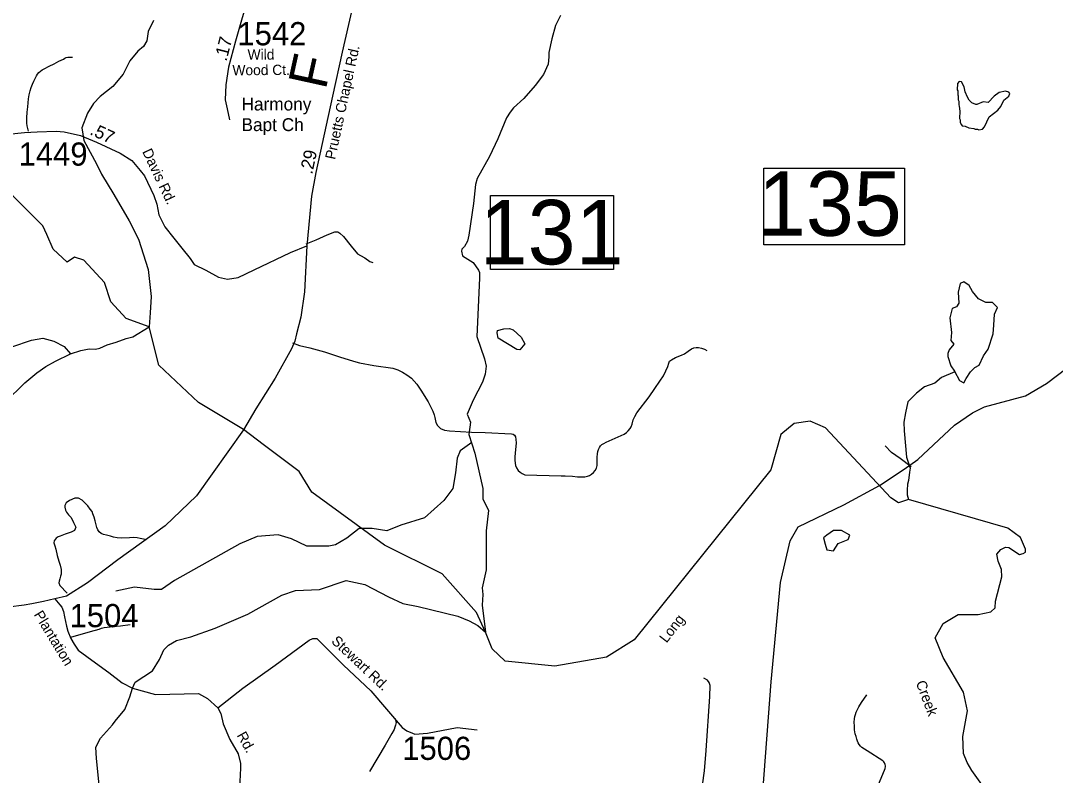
# Model space of a CAD drawing. Extents: x 1268485 to 1426702, y 514839 to 616766.
# Drawn here: x 1323145 to 1329728, y 573837 to 578642 of the extents above; entities that cross this region are included whole.
import ezdxf

# ---------------------------------------------------------------- set-up
doc = ezdxf.new("R2010")
doc.units = 0
for name, color, linetype in [('Old_Level_11', 7, 'Continuous'), ('Old_Level_17', 7, 'Continuous'), ('Old_Level_21', 7, 'Continuous'), ('Old_Level_22', 7, 'Continuous'), ('Old_Level_31', 7, 'Continuous'), ('Old_Level_32', 7, 'Continuous'), ('Old_Level_35', 7, 'Continuous'), ('Old_Level_50', 7, 'Continuous'), ('Old_Level_59', 7, 'Continuous'), ('Old_Level_62', 7, 'Continuous'), ('Old_Level_8', 7, 'Continuous')]:
    doc.layers.add(name, color=color, linetype=linetype)

msp = doc.modelspace()

# ---------------------------------------------------------------- linework, layer by layer
at = {"layer": 'Old_Level_11'}
msp.add_line((1324673.032, 578294.895), (1324673.032, 578294.895), dxfattribs=at)
at = {"layer": 'Old_Level_22'}
msp.add_line((1324549.714, 578151.757), (1324549.714, 578151.757), dxfattribs=at)
at = {"layer": 'Old_Level_31'}
for p, q in [((1324564.562, 576038.366), (1324564.562, 576038.366)), ((1328610.151, 575680.759), (1328610.151, 575680.759)), ((1323856.676, 574392.18), (1323856.676, 574392.18))]:
    msp.add_line(p, q, dxfattribs=at)
for points in [[(1327874.614, 577701.636), (1328768.333, 577701.636), (1328768.333, 577214.327), (1327874.614, 577214.327), (1327874.614, 577701.636)], [(1326133.52, 577527.449), (1326917.013, 577527.449), (1326917.013, 577057.142), (1326133.52, 577057.142), (1326133.52, 577527.449)]]:
    msp.add_lwpolyline(points, dxfattribs=at)
at = {"layer": 'Old_Level_32'}
for points in [[(1324644.796, 578879.911), (1324614.306, 578837.198), (1324580.767, 578751.774), (1324553.325, 578660.247), (1324510.639, 578510.753), (1324467.953, 578346.005), (1324449.658, 578233.122), (1324446.609, 578138.545), (1324458.805, 578080.577), (1324474.05, 578010.407)], [(1325254.322, 578719.357), (1325189.894, 578440.846), (1325128.453, 578161.507), (1325022.774, 577674.629), (1324995.739, 577524.14), (1324965.397, 577207.396)], [(1328609.498, 575681.01), (1328767.318, 575785.027), (1328854.149, 575848.456), (1329086.429, 576065.445), (1329201.16, 576144.916), (1329277.453, 576182.442), (1329537.925, 576252.774), (1329672.75, 576332.437), (1330189.986, 576723.392), (1330263.88, 576789.925), (1330337.775, 576862.005), (1330430.144, 576972.894), (1330508.196, 577069.849), (1330550.602, 577122.525), (1330697.374, 577377.729), (1330836.564, 577619.751), (1331094.843, 578049.583), (1331232.289, 578251.823), (1331442.477, 578510.635)], [(1322980.005, 577909.649), (1323169.633, 577929.728), (1323250.5, 577934.667), (1323369.509, 577937.725), (1323421.436, 577934.211), (1323525.997, 577911.469), (1323627.082, 577867.753), (1323778.308, 577797.754), (1323851.046, 577752.268), (1323905.262, 577687.826), (1323932.877, 577654.473), (1323991.977, 577529.387), (1324010.161, 577472.529), (1324024.5, 577405.038), (1324061.826, 577328.406), (1324118.352, 577257.096), (1324169.963, 577193.162), (1324224.032, 577126.77), (1324248.233, 577088.16), (1324322.339, 577053.001), (1324402.506, 577008.418), (1324460.23, 576994.928), (1324528.422, 577006.299), (1324629.547, 577055.46), (1324860.568, 577166.113), (1324965.397, 577207.396)], [(1324965.397, 577207.396), (1324950.717, 576915.749), (1324926.924, 576753.005), (1324899.89, 576647.27), (1324890.059, 576600.549), (1324867.94, 576551.37), (1324764.718, 576364.488), (1324641.152, 576170.409), (1324563.24, 576037.247)], [(1324563.24, 576037.247), (1324264.016, 575616.923), (1324063.46, 575425.462), (1323763.311, 575209.501), (1323569.132, 575062.527), (1323437.19, 574977.829), (1323362.506, 574960.391)], [(1327866.986, 573729.919), (1327921.321, 574432.894), (1327979.162, 575065.186), (1328040.509, 575328.801), (1328093.092, 575418.252), (1328383.519, 575559.113), (1328609.498, 575681.01)], [(1323362.506, 574960.391), (1323290.312, 574942.953), (1323215.628, 574928.007), (1323165.838, 574920.534), (1323066.206, 574906.552)], [(1323362.506, 574960.391), (1323394.302, 574922.309), (1323405.756, 574907.41), (1323417.21, 574879.901), (1323422.938, 574846.662), (1323436.683, 574787.06), (1323444.7, 574754.966), (1323464.173, 574706.827), (1323484.79, 574672.441), (1323509.99, 574633.814), (1323619.95, 574552.435), (1323704.711, 574490.541), (1323789.472, 574425.208), (1323856.078, 574391.95)], [(1324399.182, 574265.95), (1324557.453, 574391.175), (1324764.079, 574538.149), (1324981.161, 574697.581), (1325003.566, 574707.544), (1325028.461, 574707.544), (1325198.242, 574538.15), (1325372.506, 574373.737), (1325572.63, 574140.684), (1325601.537, 574119.645), (1325638.382, 574104.698), (1325653.816, 574099.716), (1325733.479, 574104.698), (1325922.679, 574142.064), (1326049.643, 574127.117)], [(1323856.078, 574391.95), (1324002.034, 574351.055), (1324276.432, 574356.897), (1324333.401, 574325.16), (1324399.182, 574265.95)], [(1324399.182, 574265.95), (1324418.042, 574229.253), (1324433.477, 574164.485), (1324475.798, 574064.841), (1324527.579, 573972.669), (1324542.516, 573912.882), (1324542.516, 573882.99), (1324540.027, 573798.292), (1324540.524, 573715.338), (1324545.503, 573685.445), (1324555.462, 573650.57), (1324569.901, 573631.388), (1324587.825, 573595.765), (1324629.441, 573523.149), (1324670.148, 573476.493), (1324784.492, 573323.986)]]:
    msp.add_lwpolyline(points, dxfattribs=at)
at = {"layer": 'Old_Level_35'}
for points in [[(1323193.61, 577937.811), (1323189.201, 577954.83), (1323186.125, 577972.055), (1323184.075, 577989.484), (1323184.485, 578023.881), (1323186.228, 578058.177), (1323189.099, 578092.42), (1323191.662, 578118.36), (1323195.148, 578144.247), (1323199.659, 578169.93), (1323205.298, 578195.357), (1323212.167, 578216.425), (1323219.857, 578237.085), (1323228.776, 578257.333), (1323238.619, 578277.121), (1323244.36, 578289.373), (1323251.64, 578300.804), (1323260.252, 578311.211), (1323270.094, 578320.387), (1323281.167, 578328.23), (1323293.163, 578334.638), (1323325.151, 578351.247), (1323357.754, 578366.933), (1323386.461, 578382.877), (1323416.296, 578397.23), (1323424.704, 578402.51), (1323434.033, 578406.509), (1323443.773, 578409.123), (1323453.718, 578410.302), (1323463.868, 578410.046), (1323473.711, 578408.303)], [(1324961.671, 577220.077), (1325025.238, 577246.016), (1325094.34, 577277.749), (1325143.963, 577297.894), (1325163.135, 577297.331), (1325176.258, 577289.487), (1325198.404, 577268.111), (1325247.924, 577206.134), (1325286.987, 577156.306), (1325306.261, 577147.079), (1325333.636, 577132.417), (1325366.034, 577107.863), (1325385.514, 577102.634)], [(1324873.602, 576589.799), (1324918.098, 576574.112), (1324985.663, 576558.477), (1325077.013, 576532.794), (1325173.798, 576501.114), (1325262.483, 576474.457), (1325300.11, 576463.384), (1325391.768, 576445.647), (1325512.031, 576428.884), (1325543.712, 576417.811), (1325574.367, 576403.252), (1325602.869, 576386.49), (1325630.961, 576365.882), (1325666.23, 576326.307), (1325691.144, 576288.27), (1325737.794, 576214.861), (1325766.296, 576155.088), (1325774.908, 576132.635), (1325779.522, 576115.206), (1325787.211, 576083.525), (1325796.541, 576063.583), (1325807.614, 576052.87), (1325815.713, 576045.385), (1325842.473, 576034.774), (1325872.718, 576030.057), (1326012.666, 576022.265), (1326100.736, 576019.702), (1326267.136, 576011.552), (1326279.029, 576009.706), (1326287.538, 576001.914), (1326293.28, 575990.944), (1326296.458, 575975.924), (1326297.176, 575953.881), (1326292.152, 575888.726), (1326289.384, 575864.478), (1326288.256, 575843.87), (1326290.409, 575824.647), (1326293.28, 575810.396), (1326299.636, 575793.632), (1326310.402, 575777.998), (1326323.525, 575765.899), (1326336.648, 575758.363), (1326352.027, 575750.571), (1326583.736, 575744.164), (1326609.367, 575743.446), (1326655.402, 575740.934), (1326688.518, 575738.115), (1326717.225, 575737.038), (1326733.732, 575737.397), (1326752.289, 575741.703), (1326764.592, 575745.958), (1326777.92, 575754.109), (1326790.018, 575763.746), (1326801.399, 575777.228), (1326809.088, 575792.249), (1326813.497, 575809.319), (1326813.702, 575837.463), (1326814.112, 575862.017), (1326814.83, 575883.753), (1326816.675, 575898.004), (1326820.879, 575910.82), (1326827.03, 575923.995), (1326834.515, 575933.58), (1326843.742, 575942.142), (1326855.532, 575950.292), (1326870.399, 575958.854), (1326946.268, 575991.252), (1326984.408, 576009.45), (1327000.402, 576020.112), (1327011.372, 576030.827), (1327022.855, 576045.078), (1327028.494, 576056.048), (1327035.261, 576072.042), (1327043.155, 576099.109), (1327053.408, 576121.255), (1327065.916, 576143.708), (1327144.348, 576245.67), (1327180.232, 576298.881), (1327212.631, 576347.325), (1327235.391, 576380.799), (1327250.36, 576412.48), (1327262.151, 576440.264), (1327268.097, 576461.231), (1327274.249, 576473.739), (1327285.219, 576483.017), (1327311.876, 576497.576), (1327350.016, 576511.11), (1327369.29, 576521.055), (1327392.769, 576537.818), (1327412.967, 576552.069), (1327428.756, 576559.554), (1327442.597, 576561.707), (1327457.873, 576560.63), (1327476.738, 576556.016), (1327495.295, 576550.634), (1327510.674, 576540.996)], [(1328812.242, 575800.604), (1328741.909, 575852.944), (1328686.545, 575892.98), (1328646.355, 575934.298)], [(1323936.924, 575337.186), (1323905.243, 575344.005), (1323885.968, 575348.874), (1323862.49, 575350.105), (1323836.756, 575348.874), (1323785.493, 575346.414), (1323758.631, 575348.874), (1323734.23, 575353.796), (1323715.878, 575359.896), (1323690.246, 575365.996), (1323671.894, 575370.867), (1323656.002, 575377.018), (1323643.904, 575386.758), (1323635.292, 575399.01), (1323629.14, 575413.62), (1323625.45, 575431.92), (1323619.4, 575456.373), (1323612.121, 575480.825), (1323604.739, 575501.587), (1323598.588, 575517.427), (1323587.617, 575532.14), (1323571.726, 575551.671), (1323552.246, 575572.433), (1323535.124, 575588.324), (1323513.081, 575600.525), (1323489.91, 575601.755), (1323454.539, 575587.042), (1323433.726, 575571.203), (1323426.344, 575555.311), (1323426.344, 575543.11), (1323430.137, 575524.809), (1323436.084, 575511.378), (1323449.617, 575494.256), (1323463.048, 575480.825), (1323472.891, 575464.934), (1323480.17, 575445.351), (1323489.91, 575429.512), (1323494.729, 575417.311), (1323492.371, 575405.059), (1323486.219, 575395.319), (1323465.406, 575384.553), (1323426.652, 575373.122), (1323396.611, 575360.306), (1323383.078, 575355.334), (1323370.365, 575346.824), (1323363.29, 575338.929), (1323357.549, 575330.727), (1323356.524, 575317.963), (1323361.753, 575296.945), (1323368.827, 575275.568), (1323377.542, 575236.763), (1323386.769, 575200.827), (1323396.406, 575174.427), (1323401.635, 575148.128), (1323402.763, 575133.519), (1323401.225, 575118.191), (1323398.457, 575105.734), (1323392.715, 575087.946), (1323388.922, 575072.977), (1323387.794, 575061.238), (1323393.126, 575044.526), (1323441.108, 574997.262)], [(1323463.868, 574716.135), (1323588.745, 574751.507), (1323643.289, 574767.757), (1323659.283, 574773.806), (1323676.61, 574777.138), (1323753.402, 574786.366), (1323779.854, 574789.39), (1323840.857, 574797.131)], [(1327406.2, 573641.867), (1327418.503, 573660.168), (1327441.674, 573685.799), (1327467.203, 573733.372), (1327484.325, 573774.895), (1327495.398, 573865.169), (1327506.983, 573993.685), (1327530.769, 574339.25), (1327531.589, 574408.198), (1327526.463, 574427.73), (1327514.672, 574442.237), (1327492.527, 574455.873)], [(1328598.27, 573768.025), (1328645.535, 573881.061), (1328646.97, 573891.979), (1328647.38, 573898.131), (1328646.457, 573905.615), (1328643.997, 573912.074), (1328641.229, 573917.15), (1328636.717, 573922.43), (1328630.361, 573927.863), (1328530.911, 573991.942), (1328496.872, 574013.165), (1328489.285, 574021.829), (1328480.878, 574032.132), (1328474.521, 574043.565), (1328470.01, 574054.74), (1328464.986, 574067.863), (1328460.27, 574084.626), (1328455.451, 574101.44), (1328451.043, 574125.944), (1328449.607, 574149.115), (1328449.402, 574174.798), (1328450.53, 574196.072), (1328453.298, 574210.579), (1328456.374, 574224.01), (1328460.885, 574237.954), (1328469.292, 574255.793), (1328478.11, 574272.556), (1328494.616, 574299.93), (1328530.09, 574349.605)], [(1325527.513, 574197.507), (1325530.588, 574188.69), (1325532.639, 574180.18), (1325533.767, 574171.978), (1325532.639, 574164.289), (1325530.588, 574155.266), (1325526.385, 574143.373), (1325520.643, 574129.43), (1325507.418, 574103.645), (1325463.536, 574029.569), (1325365.214, 573860.709)]]:
    msp.add_lwpolyline(points, dxfattribs=at)
at = {"layer": 'Old_Level_50'}
for p, q in [((1324564.562, 576038.366), (1324564.562, 576038.366)), ((1328610.151, 575680.759), (1328610.151, 575680.759)), ((1323856.676, 574392.18), (1323856.676, 574392.18))]:
    msp.add_line(p, q, dxfattribs=at)
at = {"layer": 'Old_Level_59'}
for points in [[(1328794.395, 575592.36), (1328731.041, 575570.997), (1328681.902, 575603.342), (1328267.109, 576048.291), (1328168.11, 576092.121), (1328067.122, 576077.767), (1327982.128, 576007.229), (1327918.152, 575782.082), (1327048.079, 574698.767), (1326871.487, 574589.634), (1326544.272, 574532.469), (1326227.446, 574563.65), (1326144.345, 574641.602), (1326102.376, 574747.662), (1326046.129, 574874.367), (1325827.518, 575119.711), (1325458.753, 575301.6), (1324997.082, 575640.596), (1324917.112, 575770.24), (1324687.044, 575942.279), (1324562.962, 576038.366), (1324276.017, 576209.821), (1324024.008, 576447.937), (1323963.005, 576692.052), (1323815.375, 576745.845), (1323717.835, 576851.248), (1323677.06, 576973.588), (1323547.056, 577117.33), (1323487.639, 577136.229), (1323440.82, 577104.999), (1323351.082, 577186.979), (1323312.066, 577280.672), (1323284.755, 577335.325), (1322902.988, 577717.825)], [(1329313.799, 573703.434), (1329197.724, 573868.311), (1329167.116, 573918.03), (1329143.811, 573976), (1329139.129, 574083.504), (1329170.287, 574247.163), (1329144.836, 574366.572), (1329015.859, 574585.825), (1328964.507, 574711.119), (1329014.904, 574802.995), (1329110.315, 574860.274), (1329237.53, 574860.274), (1329318.448, 574878.582), (1329345.886, 574903.29), (1329348.63, 574944.469), (1329388.555, 575100.466), (1329386.798, 575146.232), (1329365.092, 575199.782), (1329355.479, 575245.574), (1329381.554, 575273.906), (1329411.453, 575288.852), (1329433.685, 575287.632), (1329499.535, 575243.707), (1329524.229, 575249.198), (1329538.669, 575258.303), (1329537.948, 575276.651), (1329507.779, 575350.617), (1329425.758, 575411.262), (1328794.395, 575592.36)]]:
    msp.add_lwpolyline(points, dxfattribs=at)
at = {"layer": 'Old_Level_62'}
msp.add_line((1326053.369, 574790.877), (1326102.376, 574747.662), dxfattribs=at)
for points in [[(1326580.148, 578674.717), (1326548.467, 578611.407), (1326524.681, 578525.901), (1326504.483, 578438.343), (1326505.919, 578412.302), (1326500.895, 578364.422), (1326471.265, 578299.061), (1326419.592, 578228.216), (1326345.67, 578145.939), (1326280.259, 578087.345), (1326259.651, 578059.868), (1326236.583, 578022.343), (1326181.526, 577889.572), (1326126.88, 577776.794), (1326049.678, 577636.538), (1326038.708, 577598.706), (1326025.892, 577476.957), (1325997.287, 577275.493), (1325988.265, 577237.712), (1325969.502, 577204.135), (1325951.15, 577186.5), (1325948.792, 577174.556), (1325956.174, 577144.465), (1326023.124, 577102.839), (1326057.982, 577053.934), (1326063.724, 577037.838), (1326064.852, 577001.851), (1326048.14, 576629.989), (1326096.84, 576488.759), (1326105.862, 576442.571), (1326100.633, 576390.642), (1326083.409, 576339.02), (1326024.764, 576224.293), (1325986.624, 576135.147), (1326007.774, 576084.669), (1325997.386, 576006.717), (1326033.743, 575887.189), (1326085.682, 575663.725), (1326085.682, 575596.167), (1326122.039, 575523.411), (1326106.458, 575393.49), (1326106.458, 575144.042), (1326080.488, 575029.712), (1326085.682, 574988.137), (1326080.436, 574920.316), (1326102.376, 574747.662)], [(1323989.827, 578642.934), (1323956.199, 578571.73), (1323946.869, 578513.905), (1323925.953, 578476.329), (1323889.352, 578447.161), (1323839.831, 578386.26), (1323795.848, 578301.266), (1323731.974, 578222.731), (1323650.466, 578158.601), (1323607.302, 578113.592), (1323569.573, 578053.633), (1323534.458, 577959.94), (1323546.163, 577877.96), (1323628.097, 577729.614), (1323659.31, 577663.248), (1323737.342, 577534.421), (1323834.883, 577366.556), (1323893.407, 577249.441), (1323955.833, 577058.152), (1323975.341, 576886.384), (1323967.538, 576780.979), (1323963.005, 576692.052)], [(1329265.407, 577950.012), (1329278.325, 577965.852), (1329307.853, 578029.11), (1329362.909, 578071.761), (1329381.467, 578095.291), (1329400.434, 578134.815), (1329433.037, 578161.984), (1329439.496, 578177.825), (1329433.652, 578185.975), (1329411.814, 578192.537), (1329371.624, 578183.514), (1329339.021, 578160.344), (1329302.111, 578121.281), (1329270.226, 578124.049), (1329229.728, 578107.082), (1329221.731, 578107.287), (1329198.047, 578117.847), (1329180.516, 578136.302), (1329168.93, 578154.602), (1329155.704, 578188.897), (1329148.527, 578221.091), (1329131.2, 578251.489), (1329117.257, 578253.847), (1329107.004, 578242.108), (1329104.031, 578202.174), (1329107.825, 578194.075), (1329107.312, 578170.135), (1329111.105, 578162.036), (1329110.49, 578138.045), (1329114.284, 578129.945), (1329113.771, 578105.954), (1329117.565, 578097.854), (1329120.743, 578065.764), (1329119.615, 578017.832), (1329123.409, 578009.733), (1329122.998, 577993.739), (1329130.688, 577977.54), (1329136.532, 577971.388), (1329154.474, 577968.927), (1329178.26, 577960.367), (1329210.146, 577955.548), (1329218.04, 577951.345), (1329234.034, 577950.985), (1329241.929, 577946.782), (1329265.407, 577950.012)], [(1329087.618, 576409.76), (1329118.831, 576351.203), (1329146.142, 576335.587), (1329161.748, 576362.914), (1329189.06, 576405.856), (1329216.371, 576433.183), (1329243.682, 576448.798), (1329270.994, 576507.356), (1329302.207, 576550.298), (1329333.42, 576647.894), (1329337.321, 576702.548), (1329341.223, 576772.818), (1329360.731, 576815.76), (1329329.518, 576846.991), (1329286.6, 576846.991), (1329239.78, 576870.413), (1329200.765, 576917.26), (1329181.256, 576956.298), (1329146.142, 576979.721), (1329122.732, 576968.01), (1329111.027, 576913.355), (1329114.929, 576843.086), (1329099.322, 576819.664), (1329072.011, 576807.952), (1329056.405, 576749.394), (1329068.109, 576655.702), (1329064.208, 576604.952), (1329083.716, 576581.529), (1329052.503, 576546.394), (1329044.7, 576522.971), (1329044.7, 576503.452), (1329064.208, 576444.894), (1329087.618, 576409.76)], [(1323462.228, 576520.029), (1323526.717, 576542.534), (1323580.953, 576551.3), (1323620.938, 576550.377), (1323649.133, 576555.708), (1323695.577, 576576.624), (1323752.069, 576595.386), (1323816.876, 576618.951), (1323858.459, 576628.197), (1323963.005, 576692.052)], [(1326353.257, 576584.826), (1326320.347, 576545.558), (1326302.404, 576548.019), (1326183.987, 576620.812), (1326176.913, 576655.005), (1326179.168, 576668.949), (1326219.358, 576680.022), (1326255.55, 576681.2), (1326279.234, 576672.64), (1326330.292, 576625.478), (1326353.257, 576584.826)], [(1321910.187, 576282.259), (1322014.227, 576256.328), (1322119.957, 576281.144), (1322346.437, 576385.874), (1322413.592, 576432.37), (1322454.09, 576451.439), (1322609.109, 576579.905), (1322706.304, 576629.681), (1322792.22, 576623.735), (1322903.051, 576573.087), (1322960.671, 576553.71), (1323004.552, 576548.737), (1323089.136, 576564.731), (1323214.115, 576607.843), (1323286.498, 576620.197), (1323356.011, 576600.564), (1323421.218, 576567.038), (1323462.228, 576520.029)], [(1323046.895, 576211.529), (1323171.874, 576336.662), (1323247.231, 576398.998), (1323304.235, 576439.649), (1323365.136, 576474.303), (1323462.228, 576520.029)], [(1329089.873, 576406.375), (1329003.761, 576368.701), (1328962.853, 576334.355), (1328896.313, 576309.595)], [(1328896.313, 576309.595), (1328845.46, 576270.789), (1328790.096, 576214.041), (1328774.41, 576144.323), (1328764.875, 576084.55), (1328765.695, 576030.468), (1328781.792, 575862.017), (1328804.142, 575791.479), (1328799.631, 575767.54), (1328794.395, 575713.154), (1328788.908, 575691.191), (1328786.164, 575652.757), (1328786.164, 575622.558), (1328794.395, 575592.36)], [(1326014.985, 575954.849), (1325942.271, 575902.881), (1325921.496, 575856.109), (1325911.108, 575762.566), (1325895.526, 575663.826), (1325838.393, 575585.874), (1325713.74, 575476.741), (1325563.118, 575429.969), (1325474.822, 575393.591), (1325381.333, 575409.182), (1325298.23, 575409.182), (1325220.322, 575346.82), (1325147.608, 575305.245), (1325106.057, 575294.851), (1324965.823, 575294.851), (1324867.139, 575341.623), (1324784.036, 575367.607), (1324648.996, 575357.213), (1324539.924, 575310.442), (1324124.415, 575076.584), (1324041.313, 575019.419), (1323994.568, 575019.419), (1323869.915, 575035.009), (1323750.456, 575009.025)], [(1328420.068, 575364.983), (1328368.129, 575396.164), (1328316.19, 575396.164), (1328274.639, 575364.983), (1328253.864, 575349.393), (1328264.252, 575307.818), (1328274.639, 575271.44), (1328316.19, 575266.243), (1328347.354, 575313.015), (1328409.68, 575338.999), (1328420.068, 575364.983)], [(1323665.64, 573565.691), (1323626.372, 573942.832), (1323621.964, 574014.96), (1323653.337, 574072.272), (1323729.411, 574158.547), (1323746.02, 574182.18), (1323806.711, 574254.836), (1323838.471, 574336.159), (1323856.078, 574391.95), (1323873.967, 574430.568), (1323983.47, 574502.881), (1324027.249, 574573.88), (1324054.624, 574635.242), (1324085.381, 574664.565), (1324136.132, 574695.373), (1324226.765, 574719.262), (1324381.989, 574773.755), (1324590.22, 574862.953), (1324807.165, 574983.933), (1324893.902, 575013.974), (1325046.153, 575020.381), (1325215.128, 575076.584), (1325334.587, 575050.6), (1325485.21, 574972.647), (1325576.418, 574930.056), (1325674.022, 574911.703), (1325926.647, 574849.778), (1325998.005, 574820.199), (1326053.369, 574790.877)]]:
    msp.add_lwpolyline(points, dxfattribs=at)

# ---------------------------------------------------------------- texts
at = {"layer": 'Old_Level_11'}
for s, height, rotation, p in [('Wild', 65.6167, 0.3923, (1324588.82, 578392.734)), ('Pruetts Chapel Rd.', 65.61666, 77.7536528, (1325145.014, 577753.66)), ('Wood Ct.', 65.6167, 0.3923, (1324492.22, 578293.632)), ('Davis Rd.', 65.6167, 295.2894806, (1323916.57, 577808.348)), ('Plantation', 65.6167, 301.3509389, (1323226.189, 574860.561)), ('Stewart Rd.', 65.61666, 316.6658917, (1325116.944, 574684.918)), ('Rd.', 65.6167, 299.3269528, (1324517.79, 574091.763))]:
    msp.add_text(s, height=height, rotation=rotation, dxfattribs=at).set_placement(p)
at = {"layer": 'Old_Level_17'}
for s, rotation, p in [('.17', 75.4741361, (1324454.055, 578379.137)), ('.57', 335.1616722, (1323579.078, 577919.303)), ('.29', 77.7536694, (1324999.446, 577659.801))]:
    msp.add_text(s, height=82.0208, rotation=rotation, dxfattribs=at).set_placement(p)
at = {"layer": 'Old_Level_21'}
for s, rotation, p in [('Long', 52.1435361, (1327254.335, 574675.173)), ('Creek', 290.8418194, (1328839.147, 574426.2))]:
    msp.add_text(s, height=65.6167, rotation=rotation, dxfattribs=at).set_placement(p)
at = {"layer": 'Old_Level_22'}
msp.add_text('F', height=246.062, rotation=77.5950889, dxfattribs=at).set_placement((1325085.346, 578196.32))
for s, p in [('Harmony', (1324549.714, 578069.736)), ('Bapt Ch', (1324549.714, 577938.503))]:
    msp.add_text(s, height=82.0208, dxfattribs=at).set_placement(p)
at = {"layer": 'Old_Level_31'}
for s, p in [('135', (1327835.964, 577271.882)), ('131', (1326066.016, 577090.153))]:
    msp.add_text(s, height=410.1042, dxfattribs=at).set_placement(p)
at = {"layer": 'Old_Level_8'}
for s, p in [('1542', (1324523.53, 578484.86)), ('1449', (1323131.138, 577718.504)), ('1504', (1323455.523, 574779.797)), ('1506', (1325572.545, 573934.764))]:
    msp.add_text(s, height=147.6375, dxfattribs=at).set_placement(p)

doc.saveas('drawing.dxf')
